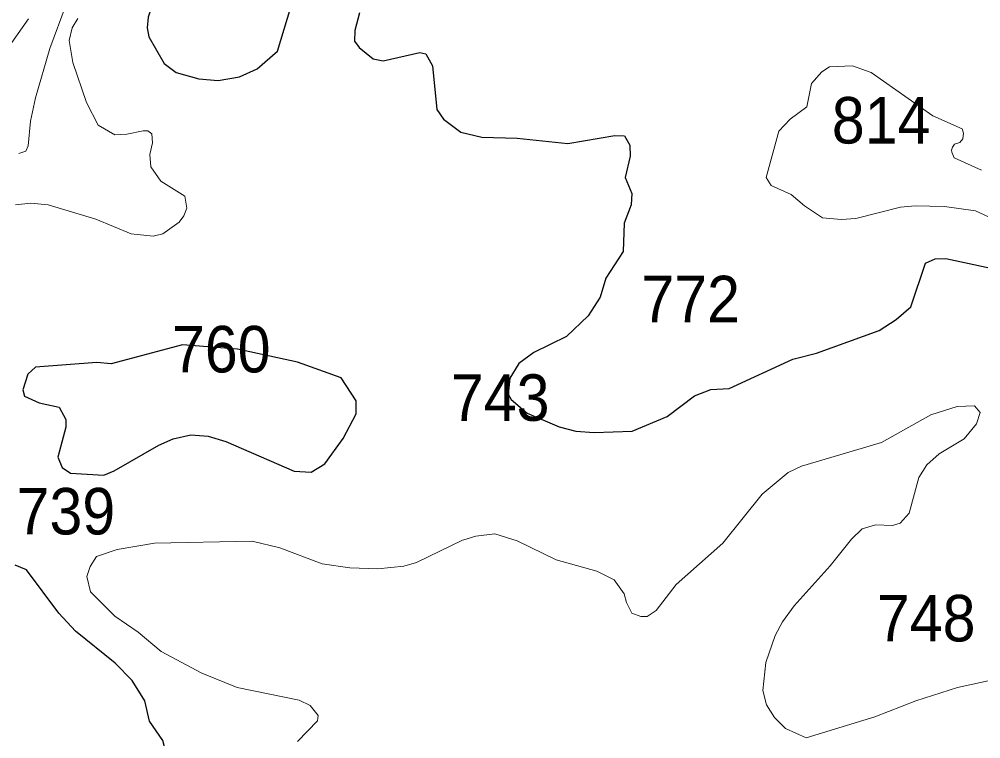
# Model space of a CAD drawing. Extents: x 499.9 to 555.3, y 9281.5 to 9336.8.
# Drawn here: x 539.393 to 542.701, y 9302.7 to 9305.174 of the extents above; entities that cross this region are included whole.
import ezdxf

# ---------------------------------------------------------------- set-up
doc = ezdxf.new("R2010")
doc.units = 0
doc.header["$LTSCALE"] = 0.064
doc.layers.add('1', color=7, linetype='Continuous', lineweight=25)
doc.layers.add('2', color=7, linetype='Continuous', lineweight=13)
doc.layers.add('21', color=7, linetype='Continuous')

msp = doc.modelspace()

# ---------------------------------------------------------------- linework, layer by layer
at = {"layer": '1'}
for points in [[(540.3384, 9305.255), (540.4043, 9305.4022), (540.4114, 9305.4774), (540.4012, 9305.5254), (540.3815, 9305.5516), (540.3597, 9305.562), (540.3035, 9305.5502), (540.2417, 9305.5239), (540.1696, 9305.5113), (540.0739, 9305.5071), (540.0272, 9305.4831), (539.9762, 9305.4339), (539.8938, 9305.3137), (539.8584, 9305.2461), (539.8368, 9305.1813), (539.8331, 9305.1444), (539.839, 9305.114), (539.8918, 9305.0223), (539.9333, 9304.9917), (540.0113, 9304.9693), (540.0769, 9304.9632), (540.1512, 9304.9757), (540.2117, 9305.0043), (540.2811, 9305.0643)], [(540.5003, 9303.9409), (540.3503, 9303.9945), (540.1445, 9304.0397), (539.9545, 9304.0549), (539.7098, 9303.9892), (539.6598, 9303.9932), (539.4489, 9303.978), (539.423, 9303.9534), (539.4054, 9303.9002), (539.4118, 9303.8774), (539.4615, 9303.8554), (539.5308, 9303.8398), (539.5537, 9303.7979), (539.5539, 9303.7708), (539.5262, 9303.6683), (539.5405, 9303.6325), (539.5695, 9303.6132), (539.684, 9303.6056), (539.72, 9303.6205), (539.8729, 9303.7095), (539.9228, 9303.7312), (539.9834, 9303.7452), (540.043, 9303.7404), (540.1035, 9303.7214), (540.3383, 9303.6199), (540.3975, 9303.6166), (540.444, 9303.6452), (540.5073, 9303.7319), (540.5521, 9303.8171), (540.552, 9303.8615)]]:
    msp.add_lwpolyline(points, close=True, dxfattribs=at)
for points in [[(540.5633, 9305.196), (540.5478, 9305.1355), (540.5465, 9305.0992), (540.562, 9305.0775), (540.6106, 9305.0383), (540.6447, 9305.0315), (540.7711, 9305.0596), (540.7913, 9305.0558), (540.8149, 9305.0145), (540.8298, 9304.8635), (540.852, 9304.8305), (540.9117, 9304.7857), (540.9844, 9304.7689), (541.1062, 9304.7655), (541.2804, 9304.7465), (541.4424, 9304.7746), (541.4746, 9304.7734), (541.4937, 9304.7416), (541.4944, 9304.7035), (541.4774, 9304.6303), (541.5007, 9304.5744), (541.4976, 9304.5363), (541.474, 9304.4726), (541.47, 9304.375), (541.4112, 9304.2836), (541.3909, 9304.2181), (541.3506, 9304.1538), (541.2754, 9304.0833), (541.1636, 9304.0286), (541.1122, 9303.9897), (541.0808, 9303.9402), (541.0746, 9303.8846), (541.0856, 9303.8664), (541.1405, 9303.8198), (541.2504, 9303.772), (541.3076, 9303.758), (541.3713, 9303.7532), (541.5017, 9303.7578), (541.6218, 9303.8074), (541.7163, 9303.8789), (541.7723, 9303.9012), (541.8351, 9303.9047), (542.0539, 9304.0047), (542.1351, 9304.0257), (542.3508, 9304.1035), (542.4096, 9304.1417), (542.4603, 9304.1847), (542.5102, 9304.3351), (542.5435, 9304.3502)], [(542.5435, 9304.3502), (542.5801, 9304.3515), (542.7996, 9304.304), (542.946, 9304.2897), (543.0213, 9304.2967), (543.2382, 9304.3704)], [(539.3094, 9302.5175), (539.4558, 9302.4719), (539.6454, 9302.4446), (539.8226, 9302.4545), (539.8926, 9302.4671), (539.9617, 9302.4944), (539.9789, 9302.5073), (539.9835, 9302.5353), (539.9789, 9302.5594), (539.9155, 9302.6146), (539.9005, 9302.6411), (539.8868, 9302.6932), (539.8411, 9302.7602), (539.8248, 9302.8301), (539.7819, 9302.9001), (539.7231, 9302.959), (539.5872, 9303.0698), (539.529, 9303.131), (539.4177, 9303.2807), (539.3787, 9303.2971)]]:
    msp.add_lwpolyline(points, dxfattribs=at)
at = {"layer": '2'}
for points in [[(539.3918, 9304.713), (539.4164, 9304.7207), (539.4241, 9304.7387), (539.432, 9304.8236), (539.4489, 9304.9038), (539.4985, 9305.0736), (539.5544, 9305.225)], [(539.425, 9305.1759), (539.3463, 9305.0636)], [(539.5948, 9305.1766), (539.575, 9305.1453), (539.5644, 9305.1011), (539.5773, 9305.0254), (539.6244, 9304.8875), (539.6649, 9304.8097), (539.7223, 9304.7768), (539.7637, 9304.7785), (539.8189, 9304.7906), (539.8356, 9304.7902)], [(542.7036, 9304.6547), (542.6096, 9304.6973), (542.6013, 9304.7168), (542.6, 9304.7244), (542.6034, 9304.7348), (542.6103, 9304.7445), (542.6284, 9304.7498), (542.6394, 9304.7625), (542.6408, 9304.7821), (542.6367, 9304.7978), (542.5362, 9304.8416), (542.3237, 9304.9914), (542.2593, 9305.0135), (542.1799, 9305.0102), (542.154, 9304.9934), (542.1187, 9304.9532), (542.1018, 9304.8733), (542.0447, 9304.8301), (542.0057, 9304.7892), (541.9628, 9304.6295), (541.9791, 9304.6029), (542.0483, 9304.5712), (542.0939, 9304.5321), (542.1559, 9304.4918), (542.2203, 9304.4854), (542.2704, 9304.4885), (542.4248, 9304.5284), (542.475, 9304.5331), (542.576, 9304.53), (542.6822, 9304.5157), (542.7443, 9304.4861)], [(539.8356, 9304.7902), (539.8488, 9304.7803), (539.8518, 9304.7497), (539.8426, 9304.7089), (539.8459, 9304.6669), (539.8808, 9304.6175)], [(539.8808, 9304.6175), (539.963, 9304.5663), (539.9696, 9304.5244), (539.9597, 9304.4978), (539.943, 9304.4765), (539.887, 9304.4363), (539.8544, 9304.4281), (539.7781, 9304.4364), (539.6571, 9304.4871), (539.4931, 9304.5361), (539.4329, 9304.5412), (539.3808, 9304.5364)], [(540.3506, 9302.69), (540.4186, 9302.7615), (540.4211, 9302.7798), (540.3936, 9302.8135), (540.3563, 9302.8321), (540.1432, 9302.8754), (540.0207, 9302.9256), (539.8816, 9302.9993), (539.8026, 9303.0656), (539.7216, 9303.1215), (539.6378, 9303.2054), (539.6255, 9303.258), (539.6369, 9303.2917), (539.6591, 9303.3267), (539.7298, 9303.3505), (539.8582, 9303.3719), (540.194, 9303.3793), (540.2895, 9303.3559), (540.4353, 9303.3011), (540.53, 9303.287), (540.6263, 9303.2838), (540.716, 9303.2931), (540.7596, 9303.3058), (540.9177, 9303.3822), (540.923, 9303.3839), (540.9637, 9303.3968), (541.029, 9303.4047), (541.1062, 9303.3808), (541.2405, 9303.3146), (541.3799, 9303.2757), (541.4393, 9303.2461), (541.4744, 9303.1981), (541.4818, 9303.1677), (541.5006, 9303.1317), (541.5311, 9303.12), (541.5527, 9303.12), (541.5835, 9303.1407), (541.6528, 9303.2302), (541.8139, 9303.3723), (541.9492, 9303.541), (542.0382, 9303.6159), (542.0842, 9303.6372), (542.3586, 9303.7185), (542.5291, 9303.8137), (542.619, 9303.8425), (542.6785, 9303.8452), (542.6988, 9303.8213), (542.6856, 9303.7831), (542.6434, 9303.731), (542.5578, 9303.68), (542.5153, 9303.6418), (542.4875, 9303.598), (542.4545, 9303.475), (542.4239, 9303.4409), (542.397, 9303.4335), (542.338, 9303.4348), (542.293, 9303.4216), (542.2558, 9303.3862), (542.1831, 9303.2943), (542.0585, 9303.157), (542.0188, 9303.1022)], [(542.0188, 9303.1022), (541.9935, 9303.0544), (541.9611, 9302.9615), (541.9513, 9302.866), (541.9635, 9302.8158), (541.9912, 9302.773)], [(541.9912, 9302.773), (542.0286, 9302.7343), (542.1001, 9302.7023), (542.3367, 9302.7751), (542.4774, 9302.8299), (542.6206, 9302.8761), (542.8478, 9302.9248)]]:
    msp.add_lwpolyline(points, dxfattribs=at)

# ---------------------------------------------------------------- texts
at = {"layer": '21', "width": 0.95}
for s, p in [('814', (542.1882, 9304.7468)), ('772', (541.5332, 9304.132)), ('760', (539.9185, 9303.9596)), ('743', (540.8781, 9303.793)), ('739', (539.3841, 9303.4022)), ('748', (542.3434, 9303.0344))]:
    msp.add_text(s, height=0.16, dxfattribs=at).set_placement(p)

doc.saveas('drawing.dxf')
